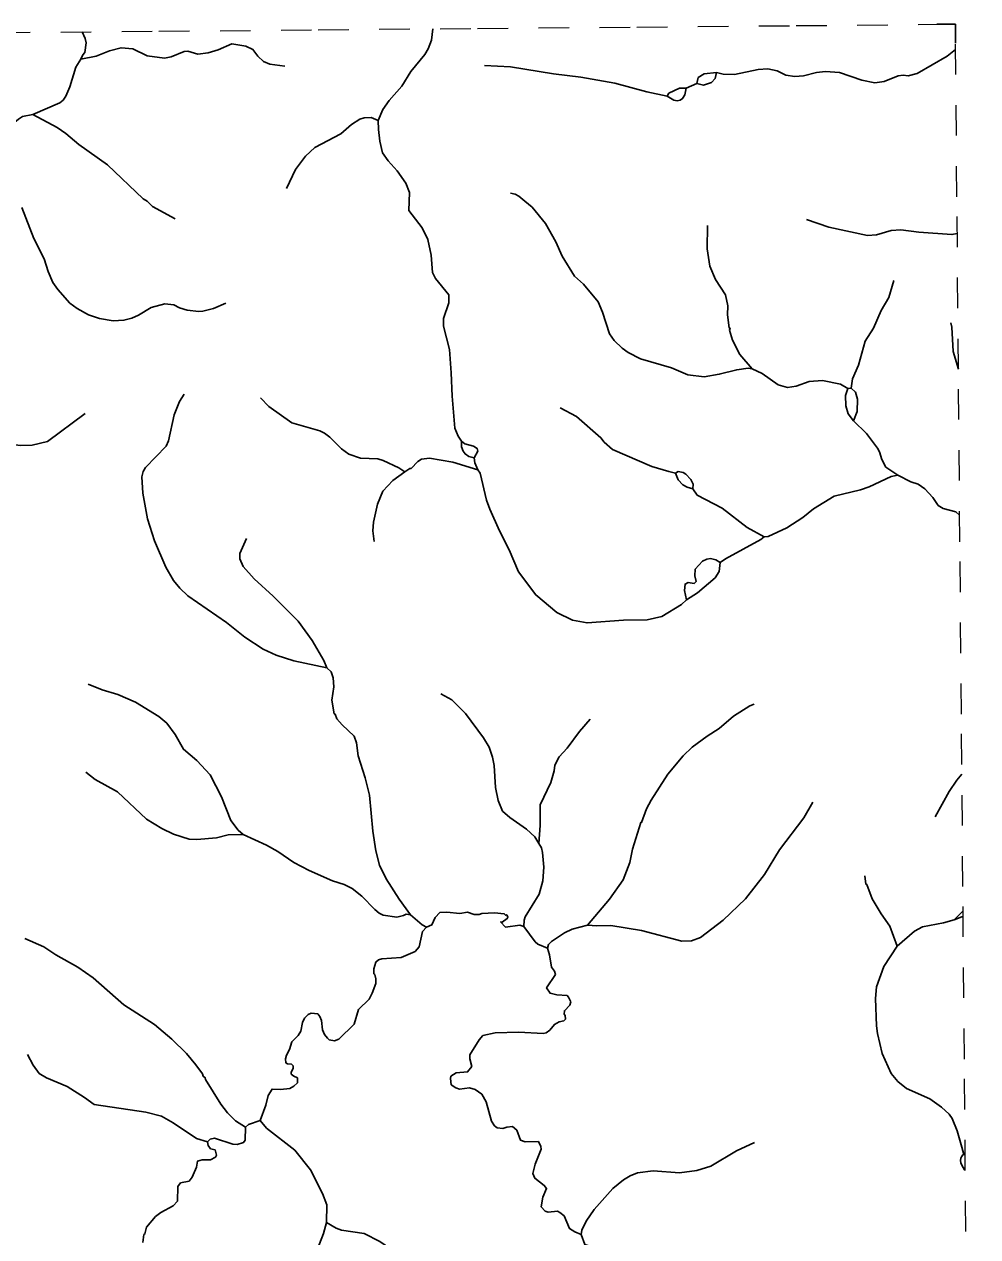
# Model space of a CAD drawing. Extents: x 346.5 to 372.4, y 7400.3 to 7428.2.
# Drawn here: x 369.076 to 372.201, y 7424.274 to 7428.245 of the extents above; entities that cross this region are included whole.
import ezdxf

# ---------------------------------------------------------------- set-up
doc = ezdxf.new("R2010")
doc.units = 0
doc.header["$LTSCALE"] = 0.032
doc.linetypes.add('SHORT_DASHED', pattern=[2.7, 1.5, -1.2])
for name, color, linetype, lineweight in [('2', 7, 'Continuous', 25), ('53', 7, 'SHORT_DASHED', 13), ('63', 7, 'Continuous', 25), ('7', 7, 'Continuous', 25)]:
    doc.layers.add(name, color=color, linetype=linetype, lineweight=lineweight)

msp = doc.modelspace()

# ---------------------------------------------------------------- linework, layer by layer
at = {"layer": '2'}
for points in [[(371.2798, 7428.051), (371.2849, 7428.0708), (371.3042, 7428.0825), (371.3442, 7428.0873), (371.3406, 7428.0677), (371.3282, 7428.0546), (371.3024, 7428.0455)], [(371.1832, 7428.0102), (371.1888, 7428.0192), (371.2236, 7428.0356), (371.2456, 7428.0356), (371.2408, 7428.0146), (371.2337, 7428.0017), (371.226, 7427.9961), (371.216, 7427.9945), (371.2046, 7427.997)], [(371.7753, 7427.0521), (371.7859, 7427.0533), (371.8006, 7427.0401), (371.8065, 7427.0177), (371.8057, 7426.9768), (371.7937, 7426.946), (371.776, 7426.9695), (371.768, 7426.9953), (371.7675, 7427.0294)], [(370.5087, 7426.8802), (370.52, 7426.8713), (370.5486, 7426.8633), (370.5602, 7426.8562), (370.5625, 7426.8467), (370.5503, 7426.8256), (370.5332, 7426.8299), (370.5208, 7426.8378), (370.5147, 7426.8468), (370.5089, 7426.8606)], [(371.2101, 7426.7746), (371.2195, 7426.7798), (371.2355, 7426.7771), (371.2444, 7426.7718), (371.2602, 7426.7544), (371.268, 7426.7384), (371.2674, 7426.7231), (371.2485, 7426.7286), (371.2345, 7426.7364), (371.2189, 7426.7527)], [(371.2465, 7426.36), (371.2398, 7426.3902), (371.2415, 7426.4116), (371.2513, 7426.4165), (371.2719, 7426.414), (371.2777, 7426.4198), (371.2735, 7426.4387), (371.2752, 7426.4609), (371.2993, 7426.4865), (371.313, 7426.4936), (371.3249, 7426.4953), (371.3422, 7426.4913), (371.3571, 7426.4821), (371.3529, 7426.4529), (371.3404, 7426.4322), (371.2826, 7426.3827)]]:
    msp.add_lwpolyline(points, close=True, dxfattribs=at)
for points in [[(372.16, 7424.491), (372.1576, 7424.4935), (372.153, 7424.5004), (372.1473, 7424.51), (372.1449, 7424.5162), (372.1442, 7424.5236), (372.1456, 7424.5308), (372.1478, 7424.5356), (372.1521, 7424.5416), (372.1557, 7424.5435)], [(372.1557, 7424.5435), (372.1585, 7424.5437), (372.1596, 7424.5435)]]:
    msp.add_lwpolyline(points, dxfattribs=at)
at = {"layer": '53'}
for points in [[(361.6878, 7428.1517), (362.2098, 7428.1565), (362.7318, 7428.1614), (363.2538, 7428.1662), (363.7758, 7428.171), (364.2978, 7428.1758), (364.8198, 7428.1805), (365.3418, 7428.1853), (365.8638, 7428.19), (366.3858, 7428.1947), (366.9078, 7428.1994), (367.4298, 7428.2041), (367.9518, 7428.2087), (368.4738, 7428.2133), (368.9958, 7428.218), (369.5177, 7428.2225), (370.0397, 7428.2271), (370.5617, 7428.2317), (371.0837, 7428.2362), (371.6057, 7428.2408), (372.1277, 7428.2453)], [(372.2008, 7419.7716), (372.1959, 7420.3365), (372.191, 7420.9014), (372.1861, 7421.4663), (372.1813, 7422.0313), (372.1764, 7422.5962), (372.1715, 7423.1611), (372.1666, 7423.726), (372.1618, 7424.2909), (372.1569, 7424.8558), (372.152, 7425.4207), (372.1471, 7425.9856), (372.1423, 7426.5505), (372.1374, 7427.1154), (372.1325, 7427.6804), (372.1277, 7428.2453)]]:
    msp.add_lwpolyline(points, dxfattribs=at)
at = {"layer": '63'}
msp.add_lwpolyline([(372.1277, 7428.1837), (372.1277, 7428.2453), (372.067, 7428.2453)], dxfattribs=at)
at = {"layer": '7'}
for p, q in [((371.2798, 7428.051), (371.2456, 7428.0356)), ((372.1238, 7425.3119), (372.1527, 7425.3415))]:
    msp.add_line(p, q, dxfattribs=at)
for points in [[(369.2661, 7428.2203), (369.2763, 7428.1985), (369.2786, 7428.1841), (369.2752, 7428.1531), (369.2683, 7428.1455), (369.2621, 7428.1304)], [(370.4147, 7428.2304), (370.4103, 7428.1937), (370.3999, 7428.165), (370.3888, 7428.1467), (370.3434, 7428.0909), (370.3131, 7428.0423), (370.2724, 7427.9953), (370.251, 7427.9656), (370.2365, 7427.9303)], [(369.9298, 7428.1076), (369.8811, 7428.1148), (369.8604, 7428.1228), (369.8421, 7428.1403), (369.8254, 7428.1626), (369.8022, 7428.1738), (369.7568, 7428.1809), (369.7122, 7428.1618), (369.6787, 7428.1514), (369.6453, 7428.1475), (369.6118, 7428.157), (369.6006, 7428.1562), (369.5576, 7428.1387), (369.5353, 7428.1339), (369.4795, 7428.1419), (369.4317, 7428.165), (369.3934, 7428.1682), (369.3552, 7428.1578), (369.3121, 7428.1403), (369.2621, 7428.1304)], [(372.1284, 7428.1626), (372.1006, 7428.1403), (372.0026, 7428.0837), (371.9723, 7428.0765), (371.9564, 7428.0789), (371.9405, 7428.0765), (371.8942, 7428.0582), (371.8639, 7428.0534), (371.8209, 7428.0622), (371.7476, 7428.0869), (371.7014, 7428.0901), (371.6727, 7428.0877), (371.6296, 7428.0765), (371.601, 7428.0741), (371.5723, 7428.0781), (371.5436, 7428.0925), (371.5133, 7428.0989), (371.4814, 7428.0973), (371.4033, 7428.0805), (371.366, 7428.0823), (371.3442, 7428.0873)], [(369.2621, 7428.1304), (369.2452, 7428.1044), (369.2252, 7428.0407), (369.2125, 7428.0096), (369.2037, 7427.9968), (369.1926, 7427.9881), (369.1045, 7427.9498)], [(371.1832, 7428.0102), (371.1164, 7428.0239), (371.0112, 7428.0526), (370.8996, 7428.0718), (370.8104, 7428.0829), (370.6701, 7428.106), (370.5848, 7428.11)], [(369.1045, 7427.9498), (369.0706, 7427.9426), (369.0571, 7427.9347), (369.0347, 7427.9155), (369.0208, 7427.8978)], [(369.1045, 7427.9498), (369.1838, 7427.9076), (369.2125, 7427.8877), (369.2555, 7427.8518), (369.3488, 7427.7849), (369.4659, 7427.6733), (369.4795, 7427.6653), (369.497, 7427.6478), (369.5711, 7427.6079)], [(370.2365, 7427.9303), (370.2135, 7427.9395), (370.1904, 7427.9387), (370.176, 7427.9347), (370.1489, 7427.9171), (370.1139, 7427.8861), (370.0286, 7427.8414), (369.9983, 7427.8135), (369.9656, 7427.7697), (369.9361, 7427.7068)], [(370.2365, 7427.9303), (370.2366, 7427.9004), (370.2414, 7427.8622), (370.2501, 7427.8239), (370.2685, 7427.7984), (370.2987, 7427.7649), (370.3266, 7427.7243), (370.3386, 7427.694), (370.337, 7427.635), (370.38, 7427.5785), (370.3991, 7427.5402), (370.4095, 7427.4892), (370.4135, 7427.4326), (370.4238, 7427.4127), (370.4677, 7427.3593), (370.4677, 7427.333), (370.4501, 7427.282), (370.4501, 7427.2565), (370.4693, 7427.18), (370.4757, 7427.1035), (370.4788, 7427.027), (370.4876, 7426.9218), (370.498, 7426.8963), (370.5087, 7426.8802)], [(370.6693, 7427.6916), (370.6845, 7427.6884), (370.6964, 7427.6821), (370.7171, 7427.6661), (370.7402, 7427.6462), (370.7841, 7427.5928), (370.8183, 7427.5322), (370.8391, 7427.486), (370.8789, 7427.4206), (370.9084, 7427.3944), (370.957, 7427.3362), (370.9714, 7427.3027), (370.9945, 7427.231), (371.0088, 7427.2095), (371.0359, 7427.1848), (371.055, 7427.1704), (371.0957, 7427.1497), (371.1977, 7427.1194), (371.2503, 7427.0971), (371.3045, 7427.0907), (371.3539, 7427.0987), (371.4113, 7427.1138), (371.448, 7427.1183), (371.4617, 7427.1162)], [(369.0682, 7427.6454), (369.1073, 7427.5434), (369.1416, 7427.4772), (369.1551, 7427.435), (369.1703, 7427.3999), (369.1862, 7427.376), (369.226, 7427.3314), (369.2499, 7427.3139), (369.2866, 7427.2939), (369.3233, 7427.282), (369.3679, 7427.274), (369.403, 7427.2756), (369.4285, 7427.2828), (369.4508, 7427.2923), (369.4922, 7427.317), (369.5369, 7427.3298), (369.5663, 7427.3258), (369.5847, 7427.3162), (369.6102, 7427.3083), (369.6484, 7427.3043), (369.6612, 7427.3059), (369.6963, 7427.3147), (369.7369, 7427.3322)], [(372.1335, 7427.5604), (372.1163, 7427.5566), (372.0074, 7427.5641), (371.9484, 7427.5721), (371.9165, 7427.5697), (371.8687, 7427.5553), (371.84, 7427.5529), (371.7125, 7427.5808), (371.64, 7427.6063)], [(371.3157, 7427.5856), (371.314, 7427.5099), (371.3228, 7427.4525), (371.3419, 7427.4095), (371.3746, 7427.3593), (371.3818, 7427.3234), (371.381, 7427.2932), (371.3866, 7427.2509), (371.389, 7427.2493), (371.3874, 7427.2437), (371.3969, 7427.2103), (371.4216, 7427.164), (371.4617, 7427.1162)], [(371.9261, 7427.4055), (371.9094, 7427.3505), (371.8839, 7427.3075), (371.8591, 7427.2501), (371.8321, 7427.2071), (371.8097, 7427.129), (371.7906, 7427.0844), (371.7859, 7427.0533)], [(372.1126, 7427.2669), (372.1158, 7427.2533), (372.1206, 7427.1736), (372.1374, 7427.1159)], [(371.4617, 7427.1162), (371.4942, 7427.1011), (371.5468, 7427.0644), (371.577, 7427.0556), (371.6057, 7427.0596), (371.6488, 7427.0756), (371.6918, 7427.078), (371.7508, 7427.0668), (371.7753, 7427.0521)], [(370.0679, 7426.1376), (369.9592, 7426.1607), (369.9019, 7426.179), (369.8588, 7426.1981), (369.7991, 7426.238), (369.7385, 7426.2858), (369.6126, 7426.3735), (369.5863, 7426.3982), (369.5655, 7426.4237), (369.54, 7426.4675), (369.5034, 7426.5536), (369.4803, 7426.6253), (369.4651, 7426.7098), (369.4619, 7426.7624), (369.4659, 7426.7799), (369.4739, 7426.7935), (369.5408, 7426.8628), (369.5488, 7426.8803), (369.5679, 7426.9664), (369.5855, 7427.0094), (369.6006, 7427.0341)], [(370.3231, 7426.7792), (370.3035, 7426.7919), (370.2525, 7426.8166), (370.235, 7426.8221), (370.1776, 7426.8237), (370.1394, 7426.8373), (370.1154, 7426.8548), (370.078, 7426.8931), (370.0605, 7426.9058), (370.0453, 7426.913), (369.9529, 7426.9401), (369.878, 7426.9927), (369.8501, 7427.0214)], [(369.2763, 7426.9704), (369.1527, 7426.8787), (369.1017, 7426.8668), (369.0635, 7426.866), (369.0125, 7426.8716), (368.936, 7426.8867), (368.8467, 7426.9114), (368.7702, 7426.9234), (368.7575, 7426.9226), (368.7335, 7426.9146), (368.6993, 7426.8907), (368.6785, 7426.8676), (368.6642, 7426.8421), (368.653, 7426.7911), (368.6251, 7426.7146), (368.6164, 7426.6763), (368.6108, 7426.6253), (368.6148, 7426.5998), (368.6204, 7426.5871), (368.6387, 7426.5576), (368.6499, 7426.5456), (368.6652, 7426.5179), (368.6652, 7426.5)], [(370.8319, 7426.9887), (370.8861, 7426.96), (370.9658, 7426.8907), (370.9769, 7426.8763), (371.004, 7426.8524), (371.1324, 7426.7966), (371.1885, 7426.7802), (371.2101, 7426.7746)], [(371.7937, 7426.946), (371.836, 7426.905), (371.8719, 7426.8564), (371.8791, 7426.8453), (371.8862, 7426.8198), (371.8998, 7426.795), (371.9389, 7426.7679)], [(370.5628, 7426.7854), (370.4805, 7426.811), (370.4039, 7426.8245), (370.3784, 7426.8205), (370.3657, 7426.8126), (370.3442, 7426.7903), (370.3398, 7426.7905), (370.3231, 7426.7792)], [(370.5503, 7426.8256), (370.5532, 7426.8088), (370.5628, 7426.7854)], [(370.3231, 7426.7792), (370.2836, 7426.7504), (370.2509, 7426.7162), (370.2334, 7426.6731), (370.2206, 7426.6142), (370.219, 7426.5855), (370.223, 7426.5512)], [(370.5628, 7426.7854), (370.5698, 7426.7744), (370.5912, 7426.6859), (370.6016, 7426.6572), (370.6334, 7426.5855), (370.6653, 7426.5233), (370.6956, 7426.4516), (370.7522, 7426.3759), (370.8215, 7426.3185), (370.8725, 7426.293), (370.9204, 7426.2842), (371.0399, 7426.2938), (371.118, 7426.2946), (371.1658, 7426.3057), (371.2303, 7426.3442), (371.2465, 7426.36)], [(371.9389, 7426.7679), (371.9173, 7426.764), (371.8448, 7426.7297), (371.8161, 7426.7201), (371.7301, 7426.6994), (371.6623, 7426.658), (371.6273, 7426.6293), (371.5747, 7426.5958), (371.5135, 7426.5677), (371.5008, 7426.566)], [(371.9389, 7426.7679), (371.9819, 7426.7464), (372.0058, 7426.7393), (372.0273, 7426.7241), (372.0536, 7426.6954), (372.0711, 7426.6691), (372.0871, 7426.6588), (372.1288, 7426.6481), (372.1415, 7426.637)], [(371.2674, 7426.7231), (371.2814, 7426.7026), (371.3635, 7426.6604), (371.4447, 7426.5974), (371.5008, 7426.566)], [(371.5008, 7426.566), (371.4901, 7426.5573), (371.3746, 7426.4946), (371.3571, 7426.4821)], [(369.8046, 7426.5608), (369.7823, 7426.5113), (369.7823, 7426.4946), (369.7935, 7426.4691), (369.8293, 7426.4285), (369.8915, 7426.3719), (369.9736, 7426.2898), (370.0198, 7426.2268), (370.0576, 7426.1617), (370.0679, 7426.1376)], [(370.0679, 7426.1376), (370.082, 7426.124), (370.0883, 7426.1041), (370.0907, 7426.0754), (370.0844, 7426.0308), (370.0915, 7425.987), (370.0947, 7425.9854), (370.1003, 7425.9702), (370.1178, 7425.9503), (370.1569, 7425.9136), (370.1648, 7425.8921), (370.1704, 7425.8491), (370.1935, 7425.7774), (370.2079, 7425.72), (370.2182, 7425.602), (370.2278, 7425.5383), (370.2406, 7425.4905), (370.2621, 7425.4458), (370.3043, 7425.3797), (370.3424, 7425.3286)], [(369.2858, 7426.0842), (369.3313, 7426.065), (369.3831, 7426.0499), (369.4412, 7426.0244), (369.5177, 7425.9782), (369.544, 7425.9559), (369.5711, 7425.9192), (369.5982, 7425.8706), (369.6421, 7425.8339), (369.6851, 7425.7869), (369.7225, 7425.7152), (369.7536, 7425.6371), (369.7768, 7425.6058), (369.7933, 7425.5913)], [(370.4414, 7426.0523), (370.4773, 7426.0324), (370.5219, 7425.9878), (370.5816, 7425.9081), (370.6, 7425.8778), (370.6111, 7425.8443), (370.6159, 7425.8172), (370.6207, 7425.7455), (370.6295, 7425.7024), (370.6438, 7425.6682), (370.6677, 7425.6474), (370.7219, 7425.6092), (370.7498, 7425.5837), (370.7629, 7425.5623)], [(371.4679, 7426.018), (371.4535, 7426.0124), (371.4009, 7425.979), (371.3539, 7425.9383), (371.3141, 7425.9136), (371.2646, 7425.877), (371.2351, 7425.8491), (371.1849, 7425.7885), (371.1307, 7425.704), (371.1156, 7425.6754), (371.0989, 7425.6303), (371.0965, 7425.6307), (371.0694, 7425.5431), (371.0606, 7425.5), (371.0391, 7425.4426), (370.9937, 7425.3797), (370.922, 7425.2944)], [(370.9307, 7425.9686), (370.8957, 7425.9288), (370.8558, 7425.8738), (370.8295, 7425.8459), (370.8152, 7425.8188), (370.8128, 7425.7997), (370.8016, 7425.7614), (370.7673, 7425.6881), (370.7673, 7425.6212), (370.7629, 7425.5623)], [(369.2779, 7425.7957), (369.3089, 7425.771), (369.3822, 7425.7311), (369.4763, 7425.6411), (369.5273, 7425.6108), (369.5656, 7425.5925), (369.6166, 7425.5757), (369.6421, 7425.5749), (369.7058, 7425.5805), (369.7441, 7425.5901), (369.7933, 7425.5913)], [(372.1488, 7425.7888), (372.1323, 7425.7698), (372.107, 7425.7319), (372.0616, 7425.6491)], [(371.6599, 7425.6969), (371.6312, 7425.6459), (371.5515, 7425.5415), (371.5021, 7425.4602), (371.4392, 7425.3805), (371.3666, 7425.3103), (371.2917, 7425.2545), (371.2631, 7425.2426), (371.2312, 7425.2418), (371.0989, 7425.2769), (370.9985, 7425.2928), (370.9529, 7425.2917), (370.922, 7425.2944)], [(369.7933, 7425.5913), (369.87, 7425.5566), (369.9067, 7425.5359), (369.9592, 7425.4992), (370.0103, 7425.4729), (370.0868, 7425.4394), (370.125, 7425.4275), (370.1505, 7425.4147), (370.1824, 7425.3892), (370.2246, 7425.3454), (370.239, 7425.3335), (370.2525, 7425.3271), (370.2972, 7425.3207), (370.3195, 7425.3263), (370.3282, 7425.3302), (370.3424, 7425.3286)], [(370.7629, 7425.5623), (370.7711, 7425.5479), (370.7745, 7425.5319), (370.7785, 7425.4841), (370.7753, 7425.4395), (370.7641, 7425.3964), (370.7179, 7425.3215), (370.7141, 7425.3109), (370.7128, 7425.2903)], [(371.8305, 7425.4562), (371.8337, 7425.4291), (371.8368, 7425.4275), (371.8552, 7425.3805), (371.8839, 7425.3311), (371.9125, 7425.2912), (371.9365, 7425.226)], [(370.7128, 7425.2903), (370.7004, 7425.2944), (370.6534, 7425.288), (370.6374, 7425.3048), (370.6422, 7425.3047), (370.6589, 7425.3159), (370.6613, 7425.3207), (370.6574, 7425.3287), (370.6534, 7425.3271), (370.6494, 7425.3319), (370.6175, 7425.335), (370.5761, 7425.3326), (370.5673, 7425.3295), (370.5506, 7425.3295), (370.5291, 7425.3374), (370.5036, 7425.3326), (370.4613, 7425.3374), (370.4382, 7425.3358), (370.4223, 7425.3199), (370.4119, 7425.2952), (370.394, 7425.2874)], [(370.3424, 7425.3286), (370.3801, 7425.2951), (370.394, 7425.2874)], [(370.922, 7425.2944), (370.8717, 7425.2816), (370.847, 7425.2697), (370.8035, 7425.2407), (370.7938, 7425.2311), (370.7904, 7425.2194)], [(372.1238, 7425.3119), (372.0887, 7425.3016), (372.0201, 7425.2888), (371.993, 7425.2745), (371.9365, 7425.226)], [(372.1528, 7425.3229), (372.1483, 7425.3221), (372.1238, 7425.3119)], [(370.394, 7425.2874), (370.3816, 7425.2737), (370.3705, 7425.2235), (370.3569, 7425.2083), (370.3115, 7425.1884), (370.2477, 7425.1836), (370.2374, 7425.1812), (370.2278, 7425.1733), (370.2222, 7425.151), (370.2222, 7425.135), (370.2254, 7425.1326), (370.2286, 7425.1191), (370.2278, 7425.1031), (370.2158, 7425.0713), (370.2063, 7425.0521), (370.1712, 7425.0179), (370.1569, 7424.97), (370.1075, 7424.9214), (370.0931, 7424.915), (370.0756, 7424.919), (370.07, 7424.9238), (370.0604, 7424.9358), (370.0533, 7424.9517), (370.0501, 7424.982), (370.0453, 7424.9947), (370.0381, 7425.0035), (370.0166, 7425.0059), (370.007, 7425.0019), (369.9951, 7424.99), (369.9879, 7424.9756), (369.9831, 7424.9477), (369.9736, 7424.9326), (369.9529, 7424.9119), (369.9459, 7424.8869), (369.9361, 7424.8688), (369.9326, 7424.8561), (369.9337, 7424.8433), (369.9389, 7424.8405), (369.9519, 7424.8386), (369.9576, 7424.8334), (369.9576, 7424.8261), (369.9508, 7424.8119), (369.9511, 7424.8068), (369.9592, 7424.8003), (369.9712, 7424.7939), (369.9712, 7424.778), (369.96, 7424.7668), (369.9465, 7424.7596), (369.9162, 7424.7557), (369.8883, 7424.7573), (369.8756, 7424.7366), (369.8684, 7424.7047), (369.8492, 7424.6548)], [(370.7904, 7425.2194), (370.7594, 7425.2322), (370.7506, 7425.2402), (370.7128, 7425.2903)], [(369.0786, 7425.2506), (369.1408, 7425.2235), (369.1798, 7425.1972), (369.2516, 7425.1565), (369.3018, 7425.1223), (369.4022, 7425.033), (369.5026, 7424.9693), (369.56, 7424.9214), (369.6078, 7424.8744), (369.6389, 7424.837), (369.6604, 7424.8075), (369.6628, 7424.7995), (369.6691, 7424.7947), (369.6699, 7424.7891), (369.7209, 7424.7079), (369.7425, 7424.6792), (369.768, 7424.6537), (369.8011, 7424.6327)], [(370.7904, 7425.2194), (370.7976, 7425.1972), (370.804, 7425.1573), (370.8136, 7425.1438), (370.8167, 7425.1326), (370.7881, 7425.0888), (370.7992, 7425.0713), (370.8215, 7425.0657), (370.855, 7425.0641), (370.8598, 7425.0585), (370.867, 7425.0434), (370.8646, 7425.0322), (370.8462, 7425.0139), (370.8454, 7425.0027), (370.8486, 7424.9987), (370.8494, 7424.986), (370.8446, 7424.9812), (370.8287, 7424.978), (370.8136, 7424.9692), (370.7984, 7424.9509), (370.7865, 7424.9422), (370.7769, 7424.9398), (370.6972, 7424.9437), (370.6191, 7424.9414), (370.5793, 7424.9326), (370.5665, 7424.919), (370.5362, 7424.8696), (370.5362, 7424.8569), (370.5426, 7424.8314), (370.5291, 7424.8138), (370.4916, 7424.8107), (370.4741, 7424.7995), (370.4725, 7424.7923), (370.4749, 7424.7716), (370.49, 7424.7612), (370.5028, 7424.7573), (370.5354, 7424.7612), (370.5538, 7424.7557), (370.5753, 7424.7413), (370.5896, 7424.7158), (370.6071, 7424.6521), (370.6175, 7424.6369), (370.6263, 7424.6305), (370.6446, 7424.6281), (370.6574, 7424.6329), (370.6765, 7424.6345), (370.69, 7424.6226), (370.702, 7424.5899), (370.7179, 7424.5851), (370.761, 7424.5859), (370.7689, 7424.5692), (370.7697, 7424.5604), (370.7506, 7424.5118), (370.7426, 7424.4807), (370.7498, 7424.4656), (370.7801, 7424.4417), (370.7881, 7424.4313), (370.7753, 7424.4034), (370.7705, 7424.3716), (370.7833, 7424.358), (370.7928, 7424.354), (370.8239, 7424.3572), (370.8311, 7424.3532), (370.8454, 7424.342), (370.863, 7424.3006), (370.8805, 7424.2894), (370.9007, 7424.2816)], [(371.9365, 7425.226), (371.8926, 7425.1589), (371.8695, 7425.092), (371.8655, 7425.0537), (371.8687, 7424.9645), (371.8719, 7424.939), (371.8878, 7424.8736), (371.9165, 7424.8083), (371.9388, 7424.7828), (371.9676, 7424.7596), (372.0441, 7424.7254), (372.0823, 7424.6983), (372.107, 7424.6752), (372.1166, 7424.6608), (372.1333, 7424.6202), (372.149, 7424.5667), (372.1557, 7424.5435)], [(369.0866, 7424.8712), (369.1057, 7424.8354), (369.1256, 7424.8083), (369.1496, 7424.7947), (369.2165, 7424.766), (369.2739, 7424.7302), (369.305, 7424.707), (369.4747, 7424.6815), (369.5257, 7424.6688), (369.564, 7424.6473), (369.6405, 7424.5955), (369.6771, 7424.5851)], [(369.8011, 7424.6327), (369.8006, 7424.5899), (369.7951, 7424.5827), (369.7744, 7424.5755), (369.76, 7424.5771), (369.7001, 7424.5972), (369.685, 7424.5931), (369.6771, 7424.5851)], [(369.8492, 7424.6548), (369.8114, 7424.641), (369.8011, 7424.6327)], [(369.8492, 7424.6548), (369.87, 7424.6297), (369.9632, 7424.5572), (370.0142, 7424.4927), (370.0533, 7424.4154), (370.0676, 7424.3779), (370.0671, 7424.3209)], [(369.6771, 7424.5851), (369.6787, 7424.5724), (369.6867, 7424.5612), (369.7018, 7424.558), (369.7066, 7424.5413), (369.7034, 7424.5349), (369.6867, 7424.5253), (369.6596, 7424.5253), (369.6444, 7424.5214), (369.6405, 7424.5022), (369.6269, 7424.4688), (369.6166, 7424.456), (369.5887, 7424.4504), (369.5799, 7424.4385), (369.5783, 7424.3899), (369.564, 7424.3747), (369.5233, 7424.3532), (369.5066, 7424.3397), (369.4763, 7424.3054), (369.4715, 7424.2831), (369.4683, 7424.2807), (369.4643, 7424.2544)], [(371.4695, 7424.5827), (371.4097, 7424.5548), (371.326, 7424.5054), (371.2806, 7424.4903), (371.2232, 7424.4831), (371.1371, 7424.4895), (371.0861, 7424.4831), (371.0614, 7424.4735), (371.0399, 7424.46), (371.0048, 7424.4313), (370.9435, 7424.3628), (370.9172, 7424.3253), (370.9036, 7424.2958), (370.9007, 7424.2816)], [(370.0671, 7424.3209), (370.0565, 7424.2839), (370.031, 7424.2169), (370.0039, 7424.1771), (369.9863, 7424.1388), (369.9752, 7424.0918)], [(370.0671, 7424.3209), (370.0987, 7424.3014), (370.1155, 7424.2958), (370.1904, 7424.2847), (370.2414, 7424.2584), (370.2764, 7424.2337)], [(370.9007, 7424.2816), (370.9133, 7424.2479), (370.9228, 7424.2448), (370.9371, 7424.2337), (370.9435, 7424.2034), (370.9355, 7424.1986), (370.9251, 7424.1978), (370.9084, 7424.201), (370.9012, 7424.1954), (370.8861, 7424.1731), (370.8455, 7424.1587), (370.8327, 7424.138), (370.8434, 7424.1137)]]:
    msp.add_lwpolyline(points, dxfattribs=at)

doc.saveas('drawing.dxf')
